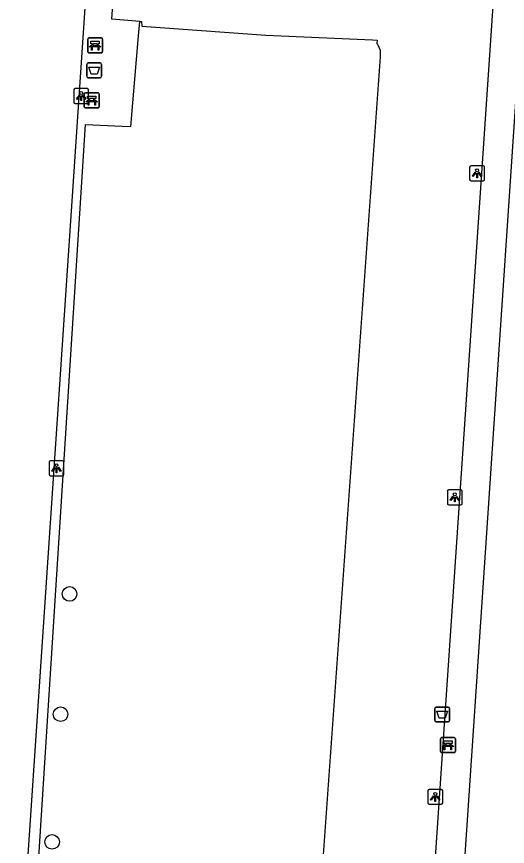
# Model space of a CAD drawing. Extents: x 161848 to 162726, y 385382 to 386521.
# Drawn here: x 162019.7 to 162052.6, y 386288 to 386343.6 of the extents above; entities that cross this region are included whole.
import ezdxf

# ---------------------------------------------------------------- set-up
doc = ezdxf.new("R2010")
doc.units = 0
for name, color, linetype in [('IMGEO_Afvalbak', 7, 'Continuous'), ('IMGEO_Bank', 7, 'Continuous'), ('IMGEO_Boom', 7, 'Continuous'), ('IMGEO_Fietspad_gesloten', 7, 'Continuous'), ('IMGEO_Groenvoorziening', 7, 'Continuous'), ('IMGEO_Lichtpunt', 7, 'Continuous'), ('IMGEO_Voetpad_open', 7, 'Continuous')]:
    doc.layers.add(name, color=color, linetype=linetype)

msp = doc.modelspace()

# ---------------------------------------------------------------- linework, layer by layer
at = {"layer": 'IMGEO_Afvalbak'}
for p, q in [((162024.488, 386340.508), (162025.278, 386340.508)), ((162025.278, 386340.508), (162024.488, 386340.508)), ((162024.388, 386339.608), (162024.388, 386340.408)), ((162024.388, 386340.408), (162024.388, 386339.608)), ((162025.378, 386340.408), (162025.378, 386339.608)), ((162025.378, 386339.608), (162025.378, 386340.408)), ((162025.278, 386339.508), (162024.488, 386339.508)), ((162024.488, 386339.508), (162025.278, 386339.508)), ((162047.702, 386296.475), (162047.702, 386297.275)), ((162047.702, 386297.275), (162047.702, 386296.475)), ((162047.802, 386297.375), (162048.592, 386297.375)), ((162048.592, 386297.375), (162047.802, 386297.375)), ((162048.692, 386297.275), (162048.692, 386296.475)), ((162048.692, 386296.475), (162048.692, 386297.275)), ((162048.592, 386296.375), (162047.802, 386296.375)), ((162047.802, 386296.375), (162048.592, 386296.375))]:
    msp.add_line(p, q, dxfattribs=at)
for points in [[(162024.531, 386340.222), (162025.235, 386340.222), (162025.086, 386339.752), (162024.68, 386339.752), (162024.531, 386340.222)], [(162047.845, 386297.089), (162048.549, 386297.089), (162048.4, 386296.619), (162047.994, 386296.619), (162047.845, 386297.089)]]:
    msp.add_lwpolyline(points, dxfattribs=at)
for centre, start, end in [((162024.488, 386340.408), 90, 180), ((162024.488, 386340.408), 90, 180), ((162025.278, 386340.408), 0, 90), ((162025.278, 386340.408), 360, 90), ((162024.488, 386339.608), 180, 270), ((162024.488, 386339.608), 180, 270), ((162025.278, 386339.608), 270, 0), ((162025.278, 386339.608), 270, 0), ((162047.802, 386297.275), 90, 180), ((162047.802, 386297.275), 90, 180), ((162048.592, 386297.275), 0, 90), ((162048.592, 386297.275), 360, 90), ((162047.802, 386296.475), 180, 270), ((162047.802, 386296.475), 180, 270), ((162048.592, 386296.475), 270, 0), ((162048.592, 386296.475), 270, 0)]:
    msp.add_arc(centre, 0.1, start, end, dxfattribs=at)
at = {"layer": 'IMGEO_Bank'}
for p, q in [((162024.52, 386342.175), (162025.361, 386342.175)), ((162025.361, 386342.175), (162024.52, 386342.175)), ((162024.445, 386341.25), (162024.445, 386342.091)), ((162024.445, 386342.091), (162024.445, 386341.25)), ((162025.142, 386341.573), (162024.749, 386341.573)), ((162024.754, 386341.681), (162024.754, 386341.787)), ((162024.798, 386341.787), (162024.798, 386341.681)), ((162025.086, 386341.793), (162024.804, 386341.793)), ((162024.804, 386341.675), (162025.086, 386341.675)), ((162025.092, 386341.681), (162025.092, 386341.787)), ((162025.136, 386341.787), (162025.136, 386341.681)), ((162025.445, 386342.1), (162025.445, 386341.259)), ((162025.445, 386341.259), (162025.445, 386342.1)), ((162025.37, 386341.175), (162024.529, 386341.175)), ((162024.529, 386341.175), (162025.37, 386341.175)), ((162024.215, 386337.572), (162024.215, 386338.413)), ((162024.215, 386338.413), (162024.215, 386337.572)), ((162024.29, 386338.497), (162025.131, 386338.497)), ((162025.131, 386338.497), (162024.29, 386338.497)), ((162025.215, 386338.422), (162025.215, 386337.581)), ((162025.215, 386337.581), (162025.215, 386338.422)), ((162024.912, 386337.895), (162024.519, 386337.895)), ((162024.524, 386338.003), (162024.524, 386338.109)), ((162024.568, 386338.109), (162024.568, 386338.003)), ((162024.856, 386338.115), (162024.574, 386338.115)), ((162024.574, 386337.997), (162024.856, 386337.997)), ((162024.862, 386338.003), (162024.862, 386338.109)), ((162024.906, 386338.109), (162024.906, 386338.003)), ((162025.14, 386337.497), (162024.299, 386337.497)), ((162024.299, 386337.497), (162025.14, 386337.497)), ((162048.085, 386294.401), (162048.085, 386295.242)), ((162048.085, 386295.242), (162048.085, 386294.401)), ((162048.16, 386295.326), (162049.001, 386295.326)), ((162049.001, 386295.326), (162048.16, 386295.326)), ((162048.394, 386294.832), (162048.394, 386294.938)), ((162048.438, 386294.938), (162048.438, 386294.832)), ((162048.726, 386294.944), (162048.444, 386294.944)), ((162048.732, 386294.832), (162048.732, 386294.938)), ((162048.776, 386294.938), (162048.776, 386294.832)), ((162049.085, 386295.251), (162049.085, 386294.41)), ((162049.085, 386294.41), (162049.085, 386295.251)), ((162048.782, 386294.724), (162048.389, 386294.724)), ((162048.444, 386294.826), (162048.726, 386294.826)), ((162049.01, 386294.326), (162048.169, 386294.326)), ((162048.169, 386294.326), (162049.01, 386294.326))]:
    msp.add_line(p, q, dxfattribs=at)
for points in [[(162024.692, 386341.573), (162024.55, 386341.573), (162024.662, 386341.675), (162024.748, 386341.675)], [(162024.748, 386341.793), (162024.662, 386341.793), (162024.662, 386341.954), (162025.225, 386341.954), (162025.225, 386341.793), (162025.142, 386341.793)], [(162024.742, 386341.566), (162024.742, 386341.359), (162024.699, 386341.359), (162024.699, 386341.566)], [(162025.142, 386341.675), (162025.225, 386341.675), (162025.337, 386341.573), (162025.198, 386341.573)], [(162025.192, 386341.566), (162025.192, 386341.359), (162025.148, 386341.359), (162025.148, 386341.566)], [(162024.518, 386338.115), (162024.432, 386338.115), (162024.432, 386338.276), (162024.995, 386338.276), (162024.995, 386338.115), (162024.912, 386338.115)], [(162024.462, 386337.895), (162024.32, 386337.895), (162024.432, 386337.997), (162024.518, 386337.997)], [(162024.512, 386337.888), (162024.512, 386337.681), (162024.469, 386337.681), (162024.469, 386337.888)], [(162024.912, 386337.997), (162024.995, 386337.997), (162025.107, 386337.895), (162024.968, 386337.895)], [(162024.962, 386337.888), (162024.962, 386337.681), (162024.918, 386337.681), (162024.918, 386337.888)], [(162048.388, 386294.944), (162048.302, 386294.944), (162048.302, 386295.105), (162048.865, 386295.105), (162048.865, 386294.944), (162048.782, 386294.944)], [(162048.332, 386294.724), (162048.19, 386294.724), (162048.302, 386294.826), (162048.388, 386294.826)], [(162048.382, 386294.717), (162048.382, 386294.51), (162048.339, 386294.51), (162048.339, 386294.717)], [(162048.782, 386294.826), (162048.865, 386294.826), (162048.977, 386294.724), (162048.838, 386294.724)], [(162048.832, 386294.717), (162048.832, 386294.51), (162048.788, 386294.51), (162048.788, 386294.717)]]:
    msp.add_lwpolyline(points, dxfattribs=at)
for centre, radius, start, end in [((162024.523, 386342.097), 0.0779, 92.4484, 184.2845), ((162024.523, 386342.097), 0.0779, 92.4484, 184.2845), ((162025.367, 386342.097), 0.0779, 2.4484, 94.2845), ((162025.367, 386342.097), 0.0779, 2.4484, 94.2845), ((162024.692, 386341.566), 0.00671, 2.8957, 87.1043), ((162024.749, 386341.566), 0.00671, 92.8957, 177.1043), ((162024.747, 386341.786), 0.00671, 2.8957, 87.1043), ((162024.747, 386341.682), 0.00671, 272.8957, 357.1043), ((162024.804, 386341.786), 0.00671, 92.8957, 177.1043), ((162024.804, 386341.682), 0.00671, 182.8957, 267.1043), ((162025.086, 386341.786), 0.00671, 2.8957, 87.1043), ((162025.086, 386341.682), 0.00671, 272.8957, 357.1043), ((162025.143, 386341.786), 0.00671, 92.8957, 177.1043), ((162025.143, 386341.682), 0.00671, 182.8957, 267.1043), ((162025.141, 386341.566), 0.00671, 2.8957, 87.1043), ((162025.198, 386341.566), 0.00671, 92.8957, 177.1043), ((162024.523, 386341.253), 0.0779, 182.4484, 274.2845), ((162024.523, 386341.253), 0.0779, 182.4484, 274.2845), ((162025.367, 386341.253), 0.0779, 272.4484, 4.2845), ((162025.367, 386341.253), 0.0779, 272.4484, 4.2845), ((162024.293, 386338.419), 0.0779, 92.4484, 184.2845), ((162024.293, 386338.419), 0.0779, 92.4484, 184.2845), ((162025.137, 386338.419), 0.0779, 2.4484, 94.2845), ((162025.137, 386338.419), 0.0779, 2.4484, 94.2845), ((162024.462, 386337.888), 0.00671, 2.8957, 87.1043), ((162024.519, 386337.888), 0.00671, 92.8957, 177.1043), ((162024.517, 386338.108), 0.00671, 2.8957, 87.1043), ((162024.517, 386338.004), 0.00671, 272.8957, 357.1043), ((162024.574, 386338.108), 0.00671, 92.8957, 177.1043), ((162024.574, 386338.004), 0.00671, 182.8957, 267.1043), ((162024.856, 386338.108), 0.00671, 2.8957, 87.1043), ((162024.856, 386338.004), 0.00671, 272.8957, 357.1043), ((162024.913, 386338.108), 0.00671, 92.8957, 177.1043), ((162024.913, 386338.004), 0.00671, 182.8957, 267.1043), ((162024.911, 386337.888), 0.00671, 2.8957, 87.1043), ((162024.968, 386337.888), 0.00671, 92.8957, 177.1043), ((162024.293, 386337.575), 0.0779, 182.4484, 274.2845), ((162024.293, 386337.575), 0.0779, 182.4484, 274.2845), ((162025.137, 386337.575), 0.0779, 272.4484, 4.2845), ((162025.137, 386337.575), 0.0779, 272.4484, 4.2845), ((162048.163, 386295.248), 0.0779, 92.4484, 184.2845), ((162048.163, 386295.248), 0.0779, 92.4484, 184.2845), ((162048.387, 386294.937), 0.00671, 2.8957, 87.1043), ((162048.444, 386294.937), 0.00671, 92.8957, 177.1043), ((162048.726, 386294.937), 0.00671, 2.8957, 87.1043), ((162048.783, 386294.937), 0.00671, 92.8957, 177.1043), ((162049.007, 386295.248), 0.0779, 2.4484, 94.2845), ((162049.007, 386295.248), 0.0779, 2.4484, 94.2845), ((162048.163, 386294.404), 0.0779, 182.4484, 274.2845), ((162048.163, 386294.404), 0.0779, 182.4484, 274.2845), ((162048.332, 386294.717), 0.00671, 2.8957, 87.1043), ((162048.389, 386294.717), 0.00671, 92.8957, 177.1043), ((162048.387, 386294.833), 0.00671, 272.8957, 357.1043), ((162048.444, 386294.833), 0.00671, 182.8957, 267.1043), ((162048.726, 386294.833), 0.00671, 272.8957, 357.1043), ((162048.783, 386294.833), 0.00671, 182.8957, 267.1043), ((162048.781, 386294.717), 0.00671, 2.8957, 87.1043), ((162048.838, 386294.717), 0.00671, 92.8957, 177.1043), ((162049.007, 386294.404), 0.0779, 272.4484, 4.2845), ((162049.007, 386294.404), 0.0779, 272.4484, 4.2845)]:
    msp.add_arc(centre, radius, start, end, dxfattribs=at)
at = {"layer": 'IMGEO_Boom'}
for centre in [(162023.229, 386304.947), (162022.625, 386296.892), (162022.06, 386288.343)]:
    msp.add_circle(centre, 0.489, dxfattribs=at)
at = {"layer": 'IMGEO_Fietspad_gesloten'}
msp.add_lwpolyline([(162045.852, 386229.774), (162054.002, 386350.846)], dxfattribs=at)
at = {"layer": 'IMGEO_Groenvoorziening'}
msp.add_lwpolyline([(162027.933, 386343.276), (162028.043, 386343.267), (162028.077, 386342.963), (162036.385, 386342.364), (162043.532, 386342.052), (162043.844, 386342.038), (162043.825, 386341.803), (162043.866, 386341.769), (162044.047, 386341.363), (162044.035, 386340.918), (162039.819, 386281.855), (162047.349, 386281.382)], dxfattribs=at)
at = {"layer": 'IMGEO_Lichtpunt'}
for p, q in [((162024.416, 386338.784), (162023.608, 386338.784)), ((162024.416, 386338.784), (162023.608, 386338.784)), ((162023.514, 386338.689), (162023.514, 386337.882)), ((162023.514, 386338.689), (162023.514, 386337.882)), ((162024.51, 386337.882), (162024.51, 386338.689)), ((162024.51, 386337.882), (162024.51, 386338.689)), ((162023.608, 386337.788), (162024.416, 386337.788)), ((162023.608, 386337.788), (162024.416, 386337.788)), ((162050.041, 386333.516), (162050.041, 386332.709)), ((162050.041, 386333.516), (162050.041, 386332.709)), ((162050.943, 386333.611), (162050.135, 386333.611)), ((162050.943, 386333.611), (162050.135, 386333.611)), ((162051.037, 386332.709), (162051.037, 386333.516)), ((162051.037, 386332.709), (162051.037, 386333.516)), ((162050.135, 386332.615), (162050.943, 386332.615)), ((162050.135, 386332.615), (162050.943, 386332.615)), ((162022.758, 386313.86), (162021.95, 386313.86)), ((162022.758, 386313.86), (162021.95, 386313.86)), ((162021.856, 386313.765), (162021.856, 386312.958)), ((162021.856, 386313.765), (162021.856, 386312.958)), ((162022.852, 386312.958), (162022.852, 386313.765)), ((162022.852, 386312.958), (162022.852, 386313.765)), ((162021.95, 386312.864), (162022.758, 386312.864)), ((162021.95, 386312.864), (162022.758, 386312.864)), ((162048.547, 386311.82), (162048.547, 386311.013)), ((162048.547, 386311.82), (162048.547, 386311.013)), ((162049.449, 386311.915), (162048.641, 386311.915)), ((162049.449, 386311.915), (162048.641, 386311.915)), ((162049.543, 386311.013), (162049.543, 386311.82)), ((162049.543, 386311.013), (162049.543, 386311.82)), ((162048.641, 386310.919), (162049.449, 386310.919)), ((162048.641, 386310.919), (162049.449, 386310.919)), ((162047.241, 386291.763), (162047.241, 386290.956)), ((162047.241, 386291.763), (162047.241, 386290.956)), ((162048.143, 386291.858), (162047.335, 386291.858)), ((162048.143, 386291.858), (162047.335, 386291.858)), ((162048.237, 386290.956), (162048.237, 386291.763)), ((162048.237, 386290.956), (162048.237, 386291.763)), ((162047.335, 386290.862), (162048.143, 386290.862)), ((162047.335, 386290.862), (162048.143, 386290.862))]:
    msp.add_line(p, q, dxfattribs=at)
for points in [[(162023.888, 386338.353), (162023.927, 386338.325), (162023.739, 386338.063), (162023.701, 386338.09), (162023.888, 386338.353)], [(162023.99, 386338.305), (162024.037, 386338.305), (162024.037, 386337.983), (162023.99, 386337.983), (162023.99, 386338.305)], [(162024.1, 386338.325), (162024.138, 386338.352), (162024.325, 386338.09), (162024.286, 386338.062), (162024.1, 386338.325)], [(162050.415, 386333.18), (162050.454, 386333.152), (162050.266, 386332.89), (162050.228, 386332.917), (162050.415, 386333.18)], [(162050.517, 386333.132), (162050.564, 386333.132), (162050.564, 386332.81), (162050.517, 386332.81), (162050.517, 386333.132)], [(162050.627, 386333.152), (162050.665, 386333.179), (162050.852, 386332.917), (162050.813, 386332.889), (162050.627, 386333.152)], [(162022.23, 386313.429), (162022.269, 386313.401), (162022.081, 386313.139), (162022.043, 386313.166), (162022.23, 386313.429)], [(162022.332, 386313.381), (162022.379, 386313.381), (162022.379, 386313.059), (162022.332, 386313.059), (162022.332, 386313.381)], [(162022.442, 386313.401), (162022.48, 386313.428), (162022.667, 386313.166), (162022.628, 386313.138), (162022.442, 386313.401)], [(162048.921, 386311.484), (162048.96, 386311.456), (162048.772, 386311.194), (162048.734, 386311.221), (162048.921, 386311.484)], [(162049.023, 386311.436), (162049.07, 386311.436), (162049.07, 386311.114), (162049.023, 386311.114), (162049.023, 386311.436)], [(162049.133, 386311.456), (162049.171, 386311.483), (162049.358, 386311.221), (162049.319, 386311.193), (162049.133, 386311.456)], [(162047.615, 386291.427), (162047.654, 386291.399), (162047.466, 386291.137), (162047.428, 386291.164), (162047.615, 386291.427)], [(162047.717, 386291.379), (162047.764, 386291.379), (162047.764, 386291.057), (162047.717, 386291.057), (162047.717, 386291.379)], [(162047.827, 386291.399), (162047.865, 386291.426), (162048.052, 386291.164), (162048.013, 386291.136), (162047.827, 386291.399)]]:
    msp.add_lwpolyline(points, dxfattribs=at)
for centre in [(162024.013, 386338.487), (162050.54, 386333.314), (162022.355, 386313.563), (162049.046, 386311.618), (162047.74, 386291.561)]:
    msp.add_circle(centre, 0.0994, dxfattribs=at)
for centre, start, end in [((162023.608, 386338.689), 90, 180), ((162023.608, 386338.689), 90, 180), ((162024.416, 386338.689), 0, 90), ((162024.416, 386338.689), 0, 90), ((162023.608, 386337.882), 180, 270), ((162023.608, 386337.882), 180, 270), ((162024.416, 386337.882), 270, 0), ((162024.416, 386337.882), 270, 360), ((162050.135, 386333.516), 90, 180), ((162050.135, 386333.516), 90, 180), ((162050.943, 386333.516), 0, 90), ((162050.943, 386333.516), 0, 90), ((162050.135, 386332.709), 180, 270), ((162050.135, 386332.709), 180, 270), ((162050.943, 386332.709), 270, 0), ((162050.943, 386332.709), 270, 360), ((162021.95, 386313.765), 90, 180), ((162021.95, 386313.765), 90, 180), ((162022.758, 386313.765), 0, 90), ((162022.758, 386313.765), 0, 90), ((162021.95, 386312.958), 180, 270), ((162021.95, 386312.958), 180, 270), ((162022.758, 386312.958), 270, 0), ((162022.758, 386312.958), 270, 360), ((162048.641, 386311.82), 90, 180), ((162048.641, 386311.82), 90, 180), ((162049.449, 386311.82), 0, 90), ((162049.449, 386311.82), 0, 90), ((162048.641, 386311.013), 180, 270), ((162048.641, 386311.013), 180, 270), ((162049.449, 386311.013), 270, 0), ((162049.449, 386311.013), 270, 360), ((162047.335, 386291.763), 90, 180), ((162047.335, 386291.763), 90, 180), ((162048.143, 386291.763), 0, 90), ((162048.143, 386291.763), 0, 90), ((162047.335, 386290.956), 180, 270), ((162047.335, 386290.956), 180, 270), ((162048.143, 386290.956), 270, 0), ((162048.143, 386290.956), 270, 360)]:
    msp.add_arc(centre, 0.0946, start, end, dxfattribs=at)
at = {"layer": 'IMGEO_Voetpad_open'}
for points in [[(162027.933, 386343.276), (162026.069, 386343.434), (162026.489, 386349.451), (162025.168, 386349.552)], [(162047.349, 386281.382), (162051.907, 386348.645)], [(162024.509, 386347.859), (162019.68, 386276.198)], [(162020.448, 386276.118), (162024.29, 386336.37), (162026.764, 386336.262), (162027.339, 386336.244), (162027.848, 386342.313), (162027.933, 386343.276)]]:
    msp.add_lwpolyline(points, dxfattribs=at)

doc.saveas('drawing.dxf')
